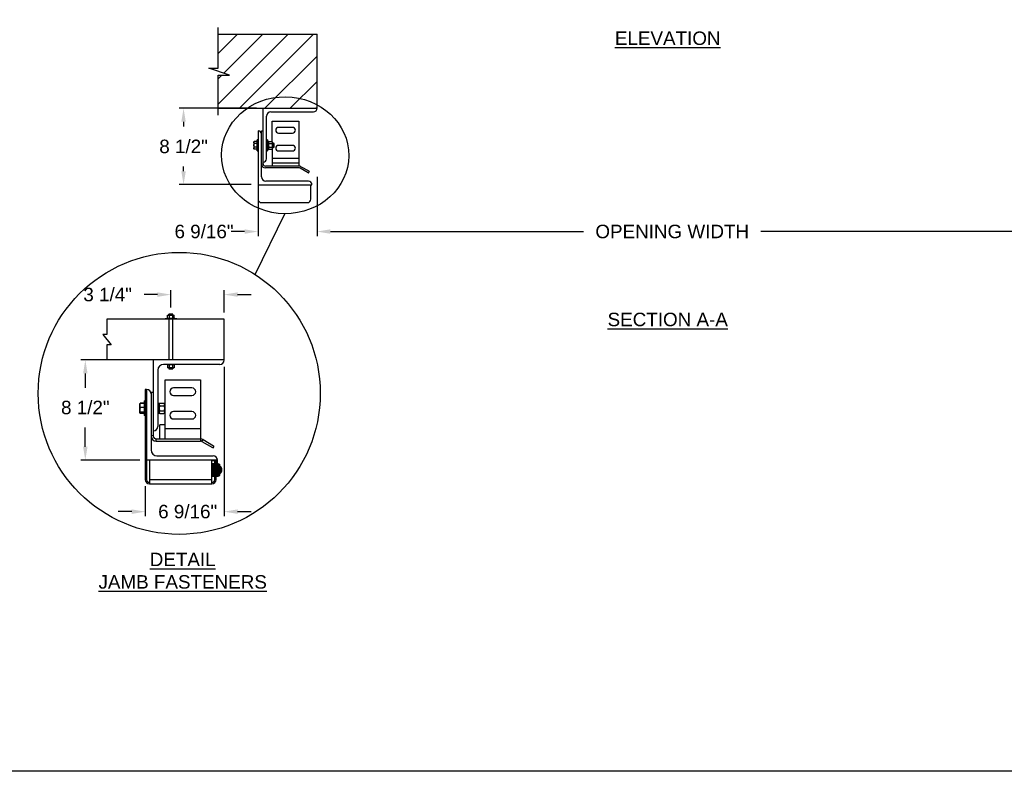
# Model space of a CAD drawing. Header units: inches. Extents: x 144.9 to 238.4, y 214.8 to 247.7.
# Tile 277 of 405: x 200.3 to 207.1, y 214.8 to 220. Entities that reach past the tile are written whole.
import ezdxf

# ---------------------------------------------------------------- set-up
doc = ezdxf.new("R2010")
doc.units = ezdxf.units.IN
doc.header["$LTSCALE"] = 0.25
doc.header["$MEASUREMENT"] = 0
for name, color, linetype in [('ANNOTATIONS', 1, 'Continuous'), ('DETAILS', 4, 'Continuous'), ('MOTOR RH', 7, 'Continuous')]:
    doc.layers.add(name, color=color, linetype=linetype)
doc.styles.add('ARIAL', font='arial.ttf', dxfattribs={"height": 0.09375})
doc.dimstyles.new('STANDARD$0', dxfattribs={"dimtxt": 0.09375, "dimasz": 0.09375, "dimexe": 0.03125, "dimexo": 0.046875, "dimgap": 0.09, "dimtad": 0, "dimtih": 1, "dimtoh": 1, "dimdec": 4, "dimzin": 0, "dimdsep": 46, "dimtxsty": 'ARIAL', "dimcen": 0.09, "dimadec": 0, "dimazin": 0, "dimtfac": 1, "dimtdec": 4, "dimtofl": 0, "dimtmove": 0, "dimatfit": 1, "dimfxl": 1, "dimtolj": 1, "dimtzin": 0, "dimarcsym": 0})

# ---------------------------------------------------------------- blocks, each defined once
blk = doc.blocks.new('*D15')
at = {"layer": 'ANNOTATIONS', "color": 0, "lineweight": -2, "transparency": 16777216}
for p, q in [((201.9315, 219.3717), (201.3937, 219.3717)), ((201.425, 219.278), (201.425, 219.2446)), ((201.425, 218.9342), (201.425, 218.9676)), ((201.8963, 218.8405), (201.3937, 218.8405))]:
    blk.add_line(p, q, dxfattribs=at)
at = {"layer": 'ANNOTATIONS', "color": 0, "transparency": 16777216}
for points in [[(201.4093, 219.278), (201.4406, 219.278), (201.425, 219.3717)], [(201.4093, 218.9342), (201.4406, 218.9342), (201.425, 218.8405)]]:
    blk.add_solid(points, dxfattribs=at)
at = {"layer": 'defpoints', "color": 0, "transparency": 16777216}
for p in [(201.9784, 219.3717), (201.425, 218.8405), (201.9432, 218.8405)]:
    blk.add_point(p, dxfattribs=at)
at = {"layer": 'ANNOTATIONS', "color": 0, "transparency": 16777216, "insert": (201.425, 219.1061), "char_height": 0.09375, "attachment_point": 5, "style": 'ARIAL'}
blk.add_mtext('\\A1;8 1/2"', dxfattribs=at)
blk = doc.blocks.new('*D12')
at = {"layer": 'ANNOTATIONS', "color": 0, "lineweight": -2, "transparency": 16777216}
for p, q in [((201.7073, 217.5739), (201.7073, 216.534)), ((201.1586, 216.742), (201.1586, 216.534)), ((201.0648, 216.5652), (200.9711, 216.5652)), ((201.8011, 216.5652), (201.8948, 216.5652))]:
    blk.add_line(p, q, dxfattribs=at)
at = {"layer": 'ANNOTATIONS', "color": 0, "transparency": 16777216}
for points in [[(201.0648, 216.5808), (201.0648, 216.5496), (201.1586, 216.5652)], [(201.8011, 216.5808), (201.8011, 216.5496), (201.7073, 216.5652)]]:
    blk.add_solid(points, dxfattribs=at)
at = {"layer": 'defpoints', "color": 0, "transparency": 16777216}
for p in [(201.7073, 217.6207), (201.1586, 216.7888), (201.7073, 216.5652)]:
    blk.add_point(p, dxfattribs=at)
at = {"layer": 'ANNOTATIONS', "color": 0, "transparency": 16777216, "insert": (201.4537, 216.5652), "char_height": 0.09375, "attachment_point": 5, "style": 'ARIAL'}
blk.add_mtext('\\A1;6 9/16"', dxfattribs=at)
blk = doc.blocks.new('*D13')
at = {"layer": 'ANNOTATIONS', "color": 0, "lineweight": -2, "transparency": 16777216}
for p, q in [((201.0478, 217.6207), (200.7104, 217.6207)), ((200.7416, 217.527), (200.7416, 217.4279)), ((200.7416, 217.0165), (200.7416, 217.1509)), ((201.1215, 216.9227), (200.7104, 216.9227))]:
    blk.add_line(p, q, dxfattribs=at)
at = {"layer": 'ANNOTATIONS', "color": 0, "transparency": 16777216}
for points in [[(200.726, 217.527), (200.7572, 217.527), (200.7416, 217.6207)], [(200.726, 217.0165), (200.7572, 217.0165), (200.7416, 216.9227)]]:
    blk.add_solid(points, dxfattribs=at)
at = {"layer": 'defpoints', "color": 0, "transparency": 16777216}
for p in [(201.0947, 217.6207), (200.7416, 216.9227), (201.1684, 216.9227)]:
    blk.add_point(p, dxfattribs=at)
at = {"layer": 'ANNOTATIONS', "color": 0, "transparency": 16777216, "insert": (200.7416, 217.2894), "char_height": 0.09375, "attachment_point": 5, "style": 'ARIAL'}
blk.add_mtext('\\A1;8 1/2"', dxfattribs=at)
blk = doc.blocks.new('*D14')
at = {"layer": 'ANNOTATIONS', "color": 0, "lineweight": -2, "transparency": 16777216}
for p, q in [((201.3374, 217.9854), (201.3374, 218.1067)), ((201.7073, 217.9509), (201.7073, 218.1067)), ((201.2436, 218.0755), (201.1499, 218.0755)), ((201.8011, 218.0755), (201.8948, 218.0755))]:
    blk.add_line(p, q, dxfattribs=at)
at = {"layer": 'ANNOTATIONS', "color": 0, "transparency": 16777216}
for points in [[(201.2436, 218.0911), (201.2436, 218.0599), (201.3374, 218.0755)], [(201.8011, 218.0911), (201.8011, 218.0599), (201.7073, 218.0755)]]:
    blk.add_solid(points, dxfattribs=at)
at = {"layer": 'defpoints', "color": 0, "transparency": 16777216}
for p in [(201.7073, 218.0755), (201.3374, 217.9386), (201.7073, 217.904)]:
    blk.add_point(p, dxfattribs=at)
at = {"layer": 'ANNOTATIONS', "color": 0, "transparency": 16777216, "insert": (200.8968, 218.0755), "char_height": 0.09375, "attachment_point": 5, "style": 'ARIAL'}
blk.add_mtext('\\A1;3 1/4"', dxfattribs=at)
blk = doc.blocks.new('*D8')
at = {"layer": 'ANNOTATIONS', "color": 0, "lineweight": -2, "transparency": 16777216}
for p, q in [((202.3534, 218.8958), (202.3534, 218.4829)), ((207.3534, 218.8959), (207.3534, 218.483)), ((202.4471, 218.5141), (204.2082, 218.5141)), ((207.2596, 218.5142), (205.4409, 218.5142))]:
    blk.add_line(p, q, dxfattribs=at)
at = {"layer": 'ANNOTATIONS', "color": 0, "transparency": 16777216}
for points in [[(202.4471, 218.5297), (202.4471, 218.4985), (202.3534, 218.5141)], [(207.2596, 218.5298), (207.2596, 218.4986), (207.3534, 218.5142)]]:
    blk.add_solid(points, dxfattribs=at)
at = {"layer": 'defpoints', "color": 0, "transparency": 16777216}
for p in [(202.3534, 218.9427), (207.3534, 218.9428), (207.3534, 218.5142)]:
    blk.add_point(p, dxfattribs=at)
at = {"layer": 'ANNOTATIONS', "color": 0, "transparency": 16777216, "insert": (204.8245, 218.5142), "char_height": 0.09375, "attachment_point": 5, "style": 'ARIAL'}
blk.add_mtext('\\A1;OPENING WIDTH', dxfattribs=at)

msp = doc.modelspace()

# ---------------------------------------------------------------- hatches: boundary and pattern name
at = {"layer": 'MOTOR RH'}
h = msp.add_hatch(dxfattribs=at)
h.set_pattern_fill('ANSI31', color=256, style=0)
h.set_pattern_definition([(45, (24.16132, -30.93622), (-0.08838835, 0.08838835), [])])
h.paths.add_polyline_path([(202.35338, 219.88734), (201.66588, 219.88734), (201.66588, 219.65014), (201.60177, 219.65014), (201.74384, 219.60324), (201.66588, 219.60324), (201.66588, 219.37172), (202.35338, 219.37172), (202.35338, 219.53422)])

# ---------------------------------------------------------------- linework, layer by layer
at = {"layer": 'ANNOTATIONS'}
for p, q in [((201.94322, 218.79359), (201.94322, 218.48285)), ((201.84947, 218.5141), (201.75572, 218.5141))]:
    msp.add_line(p, q, dxfattribs=at)
msp.add_solid([(201.84947, 218.52973), (201.84947, 218.49848), (201.94322, 218.5141)], dxfattribs=at)
at = {"layer": 'defpoints'}
msp.add_lwpolyline([(215.01267, 214.75854), (194.25216, 214.75854), (194.25216, 227.49365), (215.01267, 227.49365)], close=True, dxfattribs=at)
at = {"layer": 'DETAILS'}
for p, q in [((201.92429, 218.21437), (202.12914, 218.63807)), ((201.70731, 217.90398), (200.89194, 217.90398)), ((200.89194, 217.90398), (200.89194, 217.7989)), ((201.37825, 217.90727), (201.29649, 217.90727)), ((201.29649, 217.90398), (201.29649, 217.90727)), ((201.31109, 217.91055), (201.31109, 217.90727)), ((201.31109, 217.91055), (201.36365, 217.91055)), ((201.31417, 217.9203), (201.31417, 217.93135)), ((201.31417, 217.93135), (201.36057, 217.93135)), ((201.31423, 217.91055), (201.31423, 217.93135)), ((201.32368, 217.93135), (201.32368, 217.93857)), ((201.35106, 217.93857), (201.32368, 217.93857)), ((201.32368, 217.90398), (201.32368, 217.62073)), ((201.32718, 217.91055), (201.32718, 217.93135)), ((201.35032, 217.91055), (201.35032, 217.93135)), ((201.35106, 217.93135), (201.35106, 217.93857)), ((201.35106, 217.62073), (201.35106, 217.90398)), ((201.36052, 217.91055), (201.36052, 217.93135)), ((201.36057, 217.9203), (201.36057, 217.93135)), ((201.36365, 217.90727), (201.36365, 217.91055)), ((201.37825, 217.90398), (201.37825, 217.90727)), ((201.70731, 217.62073), (201.70731, 217.90398)), ((200.89194, 217.7989), (200.86277, 217.7989)), ((200.86277, 217.7989), (200.92111, 217.72582)), ((200.92111, 217.72582), (200.89194, 217.72582)), ((200.89194, 217.72582), (200.89194, 217.62073)), ((201.70731, 217.62073), (200.89194, 217.62073)), ((201.21459, 217.62073), (201.21459, 217.09211)), ((201.24539, 217.54888), (201.24539, 217.15881)), ((201.67651, 217.58994), (201.28645, 217.58994)), ((201.31088, 217.58994), (201.31088, 217.58665)), ((201.36344, 217.58665), (201.31088, 217.58665)), ((201.31396, 217.57691), (201.31396, 217.56585)), ((201.36036, 217.56585), (201.31396, 217.56585)), ((201.31401, 217.58665), (201.31401, 217.56585)), ((201.32347, 217.56585), (201.32347, 217.55864)), ((201.32347, 217.55864), (201.35085, 217.55864)), ((201.32421, 217.58665), (201.32421, 217.56585)), ((201.34735, 217.58665), (201.34735, 217.56585)), ((201.35085, 217.56585), (201.35085, 217.55864)), ((201.3603, 217.58665), (201.3603, 217.56585)), ((201.36036, 217.57691), (201.36036, 217.56585)), ((201.36344, 217.58665), (201.36344, 217.58994)), ((201.29635, 217.07158), (201.29635, 217.48218)), ((201.29635, 217.48218), (201.5427, 217.48218)), ((201.5427, 217.48218), (201.5427, 217.05619)), ((201.1684, 217.41544), (201.15858, 217.41544)), ((201.15858, 217.41544), (201.15858, 216.78884)), ((201.1684, 217.41544), (201.1684, 216.78884)), ((201.48368, 217.42572), (201.35537, 217.42572)), ((201.15037, 217.33588), (201.15858, 217.33588)), ((201.15037, 217.33588), (201.15037, 217.23323)), ((201.1992, 217.39493), (201.1992, 216.99458)), ((201.21459, 217.39493), (201.1992, 217.39493)), ((201.35537, 217.3744), (201.48368, 217.3744)), ((201.12048, 217.31535), (201.12081, 217.31592)), ((201.12048, 217.25376), (201.12048, 217.31535)), ((201.12081, 217.31592), (201.1222, 217.31833)), ((201.12323, 217.31994), (201.12216, 217.31722)), ((201.12245, 217.31827), (201.12323, 217.31994)), ((201.15037, 217.32), (201.12323, 217.32)), ((201.15037, 217.31994), (201.12323, 217.31994)), ((201.15037, 217.31804), (201.12323, 217.31804)), ((201.15037, 217.29093), (201.12323, 217.29093)), ((201.15037, 217.32011), (201.13305, 217.32011)), ((201.24539, 217.32024), (201.25565, 217.32024)), ((201.25565, 217.24888), (201.25565, 217.32024)), ((201.25565, 217.31535), (201.25976, 217.32012)), ((201.25976, 217.32012), (201.28834, 217.32012)), ((201.25976, 217.30234), (201.28834, 217.30234)), ((201.28834, 217.32012), (201.29244, 217.31535)), ((201.29244, 217.31535), (201.29244, 217.25376)), ((201.29244, 217.30509), (201.29635, 217.30509)), ((201.12081, 217.25319), (201.12048, 217.25376)), ((201.1222, 217.25079), (201.12101, 217.25285)), ((201.15037, 217.25745), (201.12323, 217.25745)), ((201.15037, 217.25108), (201.12323, 217.25108)), ((201.15037, 217.24918), (201.12323, 217.24918)), ((201.15037, 217.24912), (201.12323, 217.24912)), ((201.15037, 217.24901), (201.13305, 217.24901)), ((201.15858, 217.23323), (201.15037, 217.23323)), ((201.25565, 217.25275), (201.24539, 217.25275)), ((201.25565, 217.25061), (201.24539, 217.25061)), ((201.25565, 217.24888), (201.24539, 217.24888)), ((201.25976, 217.249), (201.25565, 217.25376)), ((201.25976, 217.26678), (201.28834, 217.26678)), ((201.25976, 217.249), (201.28834, 217.249)), ((201.29244, 217.25376), (201.28834, 217.249)), ((201.29635, 217.26403), (201.29244, 217.26403)), ((201.48368, 217.26148), (201.35537, 217.26148)), ((201.35537, 217.21016), (201.48368, 217.21016)), ((201.26042, 217.07158), (201.26042, 217.16907)), ((201.29635, 217.16907), (201.26042, 217.16907)), ((201.29635, 217.14344), (201.5427, 217.14344)), ((201.21459, 217.09211), (201.1992, 217.09211)), ((201.23512, 217.05619), (201.23512, 217.07158)), ((201.23512, 217.07158), (201.5427, 217.07158)), ((201.26042, 217.07282), (201.29635, 217.07282)), ((201.55297, 217.05344), (201.56067, 217.06677)), ((201.56067, 217.06677), (201.63446, 217.02416)), ((201.23512, 217.05619), (201.5427, 217.05619)), ((201.55297, 217.05344), (201.62677, 217.01083)), ((201.63237, 217.01233), (201.63597, 217.01855)), ((201.24026, 216.95352), (201.63032, 216.95352)), ((201.66112, 216.92272), (201.1684, 216.92272)), ((201.18893, 216.92272), (201.18893, 216.75848)), ((201.62094, 216.75848), (201.62094, 216.92272)), ((201.62094, 216.92025), (201.64147, 216.92025)), ((201.63591, 216.8986), (201.62094, 216.8986)), ((201.62094, 216.89858), (201.63591, 216.89858)), ((201.63591, 216.89854), (201.62094, 216.89854)), ((201.62094, 216.89826), (201.63591, 216.89826)), ((201.63591, 216.89815), (201.62094, 216.89815)), ((201.62094, 216.89762), (201.63591, 216.89762)), ((201.63591, 216.89744), (201.62094, 216.89744)), ((201.62094, 216.89666), (201.63591, 216.89666)), ((201.63591, 216.89641), (201.62094, 216.89641)), ((201.62094, 216.89538), (201.63591, 216.89538)), ((201.63591, 216.89507), (201.62094, 216.89507)), ((201.62094, 216.89381), (201.63591, 216.89381)), ((201.63591, 216.89344), (201.62094, 216.89344)), ((201.62094, 216.89195), (201.63591, 216.89195)), ((201.63591, 216.89151), (201.62094, 216.89151)), ((201.62094, 216.88981), (201.63591, 216.88981)), ((201.63591, 216.88932), (201.62094, 216.88932)), ((201.62094, 216.88741), (201.63591, 216.88741)), ((201.63591, 216.88687), (201.62094, 216.88687)), ((201.62094, 216.88477), (201.63591, 216.88477)), ((201.63591, 216.88418), (201.62094, 216.88418)), ((201.62094, 216.88191), (201.63591, 216.88191)), ((201.63591, 216.88128), (201.62094, 216.88128)), ((201.62094, 216.87886), (201.63591, 216.87886)), ((201.63591, 216.87818), (201.62094, 216.87818)), ((201.62094, 216.87562), (201.63591, 216.87562)), ((201.63591, 216.87491), (201.62094, 216.87491)), ((201.62094, 216.87224), (201.63591, 216.87224)), ((201.63591, 216.8715), (201.62094, 216.8715)), ((201.62094, 216.86873), (201.63591, 216.86873)), ((201.63591, 216.86797), (201.62094, 216.86797)), ((201.62094, 216.86512), (201.63591, 216.86512)), ((201.63591, 216.86434), (201.62094, 216.86434)), ((201.62094, 216.86144), (201.63591, 216.86144)), ((201.63591, 216.86065), (201.62094, 216.86065)), ((201.62094, 216.85772), (201.63591, 216.85772)), ((201.63591, 216.85692), (201.62094, 216.85692)), ((201.63591, 216.89858), (201.63591, 216.81296)), ((201.63715, 216.88488), (201.63713, 216.88476)), ((201.63845, 216.88245), (201.63909, 216.88245)), ((201.64038, 216.88488), (201.64037, 216.88476)), ((201.64147, 216.78884), (201.64147, 216.92272)), ((201.65129, 216.78884), (201.65129, 216.92272)), ((201.65129, 216.92025), (201.66112, 216.92025)), ((201.65129, 216.8986), (201.66746, 216.8986)), ((201.66746, 216.89857), (201.65129, 216.89857)), ((201.65129, 216.89833), (201.66746, 216.89833)), ((201.66746, 216.89823), (201.65129, 216.89823)), ((201.65129, 216.89773), (201.66746, 216.89773)), ((201.66746, 216.89756), (201.65129, 216.89756)), ((201.65129, 216.89682), (201.66746, 216.89682)), ((201.66746, 216.89658), (201.65129, 216.89658)), ((201.65129, 216.89559), (201.66746, 216.89559)), ((201.66746, 216.89529), (201.65129, 216.89529)), ((201.65129, 216.89406), (201.66746, 216.89406)), ((201.66746, 216.89369), (201.65129, 216.89369)), ((201.65129, 216.89224), (201.66746, 216.89224)), ((201.66746, 216.89181), (201.65129, 216.89181)), ((201.65129, 216.89014), (201.66746, 216.89014)), ((201.66746, 216.88965), (201.65129, 216.88965)), ((201.65129, 216.88778), (201.66746, 216.88778)), ((201.66746, 216.88724), (201.65129, 216.88724)), ((201.65129, 216.88517), (201.66746, 216.88517)), ((201.66746, 216.88459), (201.65129, 216.88459)), ((201.65129, 216.88234), (201.66746, 216.88234)), ((201.66746, 216.88171), (201.65129, 216.88171)), ((201.65129, 216.87931), (201.66746, 216.87931)), ((201.66746, 216.87864), (201.65129, 216.87864)), ((201.65129, 216.8761), (201.66746, 216.8761)), ((201.66746, 216.8754), (201.65129, 216.8754)), ((201.65129, 216.87274), (201.66746, 216.87274)), ((201.66746, 216.87201), (201.65129, 216.87201)), ((201.65129, 216.86925), (201.66746, 216.86925)), ((201.66746, 216.86849), (201.65129, 216.86849)), ((201.65129, 216.86565), (201.66746, 216.86565)), ((201.66746, 216.86487), (201.65129, 216.86487)), ((201.65129, 216.86198), (201.66746, 216.86198)), ((201.66746, 216.86119), (201.65129, 216.86119)), ((201.65129, 216.85826), (201.66746, 216.85826)), ((201.66746, 216.85747), (201.65129, 216.85747)), ((201.66112, 216.92025), (201.66111, 216.9221)), ((201.66112, 216.8986), (201.66112, 216.92272)), ((201.66746, 216.81392), (201.66746, 216.8986)), ((201.66746, 216.89459), (201.67716, 216.89459)), ((201.66746, 216.89456), (201.67716, 216.89456)), ((201.66746, 216.88762), (201.67716, 216.88762)), ((201.66746, 216.86265), (201.67716, 216.86265)), ((201.67716, 216.81696), (201.67716, 216.89459)), ((201.67716, 216.88262), (201.67726, 216.88244)), ((201.67716, 216.8818), (201.67945, 216.88156)), ((201.67945, 216.88156), (201.67945, 216.83)), ((201.1684, 216.78884), (201.15858, 216.78884)), ((201.18893, 216.78884), (201.62094, 216.78884)), ((201.62094, 216.85398), (201.63591, 216.85398)), ((201.63591, 216.85319), (201.62094, 216.85319)), ((201.62094, 216.85026), (201.63591, 216.85026)), ((201.63591, 216.84947), (201.62094, 216.84947)), ((201.62094, 216.84658), (201.63591, 216.84658)), ((201.63591, 216.8458), (201.62094, 216.8458)), ((201.62094, 216.84297), (201.63591, 216.84297)), ((201.63591, 216.84221), (201.62094, 216.84221)), ((201.62094, 216.83945), (201.63591, 216.83945)), ((201.63591, 216.83872), (201.62094, 216.83872)), ((201.62094, 216.83606), (201.63591, 216.83606)), ((201.63591, 216.83536), (201.62094, 216.83536)), ((201.62094, 216.83282), (201.63591, 216.83282)), ((201.63591, 216.83215), (201.62094, 216.83215)), ((201.62094, 216.82976), (201.63591, 216.82976)), ((201.63591, 216.82913), (201.62094, 216.82913)), ((201.62094, 216.82689), (201.63591, 216.82689)), ((201.63591, 216.82631), (201.62094, 216.82631)), ((201.62094, 216.82424), (201.63591, 216.82424)), ((201.63591, 216.82371), (201.62094, 216.82371)), ((201.62094, 216.82184), (201.63591, 216.82184)), ((201.63591, 216.82136), (201.62094, 216.82136)), ((201.62094, 216.81969), (201.63591, 216.81969)), ((201.63591, 216.81927), (201.62094, 216.81927)), ((201.62094, 216.81782), (201.63591, 216.81782)), ((201.63591, 216.81745), (201.62094, 216.81745)), ((201.62094, 216.81623), (201.63591, 216.81623)), ((201.63591, 216.81593), (201.62094, 216.81593)), ((201.62094, 216.81495), (201.63591, 216.81495)), ((201.63591, 216.81471), (201.62094, 216.81471)), ((201.62094, 216.81397), (201.63591, 216.81397)), ((201.63591, 216.81381), (201.62094, 216.81381)), ((201.62094, 216.81332), (201.63591, 216.81332)), ((201.63591, 216.81322), (201.62094, 216.81322)), ((201.62094, 216.81299), (201.63591, 216.81299)), ((201.63591, 216.81296), (201.62094, 216.81296)), ((201.63533, 216.82913), (201.63532, 216.82938)), ((201.63591, 216.82442), (201.64147, 216.82442)), ((201.63747, 216.82911), (201.63683, 216.82911)), ((201.63878, 216.8268), (201.63877, 216.82668)), ((201.6407, 216.82911), (201.64006, 216.82911)), ((201.65129, 216.78884), (201.64147, 216.78884)), ((201.65129, 216.85453), (201.66746, 216.85453)), ((201.66746, 216.85373), (201.65129, 216.85373)), ((201.65129, 216.8508), (201.66746, 216.8508)), ((201.66746, 216.85001), (201.65129, 216.85001)), ((201.65129, 216.84711), (201.66746, 216.84711)), ((201.66746, 216.84633), (201.65129, 216.84633)), ((201.65129, 216.84349), (201.66746, 216.84349)), ((201.66746, 216.84273), (201.65129, 216.84273)), ((201.65129, 216.83996), (201.66746, 216.83996)), ((201.66746, 216.83922), (201.65129, 216.83922)), ((201.65129, 216.83655), (201.66746, 216.83655)), ((201.66746, 216.83584), (201.65129, 216.83584)), ((201.65129, 216.83329), (201.66746, 216.83329)), ((201.66746, 216.83261), (201.65129, 216.83261)), ((201.65129, 216.83019), (201.66746, 216.83019)), ((201.66746, 216.82956), (201.65129, 216.82956)), ((201.65168, 216.82671), (201.65129, 216.82742)), ((201.65129, 216.8273), (201.66746, 216.8273)), ((201.66746, 216.82671), (201.65129, 216.82671)), ((201.65129, 216.82462), (201.66746, 216.82462)), ((201.66746, 216.82407), (201.65129, 216.82407)), ((201.65129, 216.82217), (201.66746, 216.82217)), ((201.66746, 216.82168), (201.65129, 216.82168)), ((201.65129, 216.81999), (201.66746, 216.81999)), ((201.66746, 216.81955), (201.65129, 216.81955)), ((201.65129, 216.81807), (201.66746, 216.81807)), ((201.66746, 216.8177), (201.65129, 216.8177)), ((201.65129, 216.81644), (201.66746, 216.81644)), ((201.66746, 216.81613), (201.65129, 216.81613)), ((201.65129, 216.81511), (201.66746, 216.81511)), ((201.66746, 216.81487), (201.65129, 216.81487)), ((201.65129, 216.81409), (201.66746, 216.81409)), ((201.66746, 216.81392), (201.65129, 216.81392)), ((201.65129, 216.81339), (201.66746, 216.81339)), ((201.66746, 216.81328), (201.65129, 216.81328)), ((201.65129, 216.81301), (201.66746, 216.81301)), ((201.66746, 216.81297), (201.65129, 216.81297)), ((201.65129, 216.81296), (201.66746, 216.81296)), ((201.66746, 216.8488), (201.67716, 216.8488)), ((201.66746, 216.82388), (201.67716, 216.82388)), ((201.66746, 216.81696), (201.67716, 216.81696)), ((201.66746, 216.81297), (201.66746, 216.81391)), ((201.67945, 216.83), (201.67716, 216.82975)), ((201.18893, 216.75848), (201.62094, 216.75848))]:
    msp.add_line(p, q, dxfattribs=at)
msp.add_circle((201.39499, 217.38835), 0.98106, dxfattribs=at)
for centre, radius, start, end in [((201.67651, 217.62073), 0.03079, 270, 0), ((201.28645, 217.54888), 0.04106, 90, 180), ((201.1684, 217.38464), 0.03079, 0, 90), ((201.35537, 217.40006), 0.02566, 90, 270), ((201.48368, 217.40006), 0.02566, 270, 90), ((201.35537, 217.23582), 0.02566, 90, 270), ((201.48368, 217.23582), 0.02566, 270, 90), ((201.21459, 217.15881), 0.03079, 270, 0), ((201.23512, 217.09211), 0.03593, 180, 270), ((201.23512, 217.09211), 0.02053, 180, 270), ((201.5427, 217.03566), 0.03593, 60, 90), ((201.24026, 216.99458), 0.04106, 180, 270), ((201.5427, 217.03566), 0.02053, 60, 90), ((201.62882, 217.01438), 0.00411, 240, 330), ((201.63241, 217.02061), 0.00411, 330, 60), ((201.63032, 216.92272), 0.03079, 360, 90), ((201.65954, 216.85578), 0.03258, 307.686145, 52.313855), ((201.18893, 216.78884), 0.03035, 180, 270), ((201.18893, 216.78884), 0.02053, 180, 270), ((201.62094, 216.78884), 0.03035, 270, 0), ((201.62094, 216.78884), 0.02053, 270, 0)]:
    msp.add_arc(centre, radius, start, end, dxfattribs=at)
msp.add_ellipse((202.13194, 219.04505), major_axis=(0.4425, -0.00305), ratio=0.919729, dxfattribs=at)
for points, knots in [([(201.12323, 217.31804), (201.12246, 217.31584), (201.12091, 217.31139), (201.12062, 217.3068), (201.12048, 217.30448)], [0, 0, 0, 0, 0.4954797, 1, 1, 1, 1]), ([(201.12048, 217.30448), (201.12048, 217.30416), (201.12051, 217.30173), (201.12111, 217.29714), (201.12252, 217.29301), (201.12323, 217.29093)], [0, 0, 0, 0, 0.0701138, 0.5307849, 1, 1, 1, 1]), ([(201.12323, 217.29093), (201.12286, 217.28967), (201.12124, 217.28422), (201.12081, 217.27855), (201.12048, 217.27419)], [0, 0, 0, 0, 0.22935, 1, 1, 1, 1]), ([(201.12048, 217.27419), (201.12051, 217.27279), (201.12065, 217.26712), (201.12212, 217.26161), (201.12323, 217.25745)], [0, 0, 0, 0, 0.2462973, 1, 1, 1, 1]), ([(201.12092, 217.31586), (201.12103, 217.31609), (201.12135, 217.31683), (201.12247, 217.31755), (201.12323, 217.31804)], [0, 0, 0, 0, 0.3181838, 1, 1, 1, 1]), ([(201.25976, 217.32012), (201.25868, 217.31873), (201.25649, 217.31592), (201.25566, 217.31285), (201.25565, 217.31127), (201.25565, 217.31123)], [0, 0, 0, 0, 0.4843255, 0.9863193, 1, 1, 1, 1]), ([(201.25565, 217.31123), (201.25581, 217.30998), (201.25613, 217.30745), (201.25797, 217.3045), (201.25936, 217.30283), (201.25976, 217.30234)], [0, 0, 0, 0, 0.4063083, 0.8272677, 1, 1, 1, 1]), ([(201.25976, 217.30234), (201.25868, 217.29957), (201.25649, 217.29394), (201.25566, 217.2878), (201.25565, 217.28464), (201.25565, 217.28456)], [0, 0, 0, 0, 0.48434, 0.9863261, 1, 1, 1, 1]), ([(201.25565, 217.28456), (201.25581, 217.28207), (201.25613, 217.277), (201.25797, 217.27111), (201.25936, 217.26776), (201.25976, 217.26678)], [0, 0, 0, 0, 0.4062922, 0.82727, 1, 1, 1, 1]), ([(201.28834, 217.32012), (201.28942, 217.31873), (201.29161, 217.31592), (201.29244, 217.31285), (201.29244, 217.31127), (201.29244, 217.31123)], [0, 0, 0, 0, 0.4843256, 0.9863193, 1, 1, 1, 1]), ([(201.29244, 217.31123), (201.29229, 217.30998), (201.29197, 217.30745), (201.29013, 217.3045), (201.28874, 217.30283), (201.28834, 217.30234)], [0, 0, 0, 0, 0.4063086, 0.8272681, 1, 1, 1, 1]), ([(201.28834, 217.30234), (201.28942, 217.29957), (201.29161, 217.29394), (201.29244, 217.2878), (201.29244, 217.28464), (201.29244, 217.28456)], [0, 0, 0, 0, 0.48434, 0.9863261, 1, 1, 1, 1]), ([(201.29244, 217.28456), (201.29229, 217.28207), (201.29197, 217.277), (201.29013, 217.27111), (201.28874, 217.26776), (201.28834, 217.26678)], [0, 0, 0, 0, 0.4062925, 0.8272704, 1, 1, 1, 1]), ([(201.12323, 217.25745), (201.12246, 217.25693), (201.12091, 217.25588), (201.12062, 217.25481), (201.12048, 217.25426)], [0, 0, 0, 0, 0.4954604, 1, 1, 1, 1]), ([(201.12048, 217.25426), (201.12048, 217.25419), (201.12051, 217.25361), (201.12111, 217.25254), (201.12252, 217.25157), (201.12323, 217.25108)], [0, 0, 0, 0, 0.07010078, 0.53078485, 1, 1, 1, 1]), ([(201.12176, 217.25221), (201.12187, 217.25174), (201.1221, 217.25071), (201.12283, 217.24972), (201.12323, 217.24918)], [0, 0, 0, 0, 0.4516846, 1, 1, 1, 1]), ([(201.25976, 217.26678), (201.25915, 217.26603), (201.25771, 217.26425), (201.25604, 217.26128), (201.25578, 217.25903), (201.25565, 217.25789)], [0, 0, 0, 0, 0.2654638, 0.6280537, 1, 1, 1, 1]), ([(201.25565, 217.25789), (201.25566, 217.25769), (201.25569, 217.25635), (201.25636, 217.25387), (201.258, 217.25112), (201.25933, 217.24952), (201.25976, 217.249)], [0, 0, 0, 0, 0.0665197, 0.4352912, 0.8145502, 1, 1, 1, 1]), ([(201.28834, 217.26678), (201.28895, 217.26603), (201.29039, 217.26425), (201.29205, 217.26128), (201.29231, 217.25903), (201.29244, 217.25789)], [0, 0, 0, 0, 0.2654634, 0.6280535, 1, 1, 1, 1]), ([(201.29244, 217.25789), (201.29244, 217.25769), (201.29241, 217.25635), (201.29174, 217.25387), (201.29009, 217.25112), (201.28877, 217.24952), (201.28834, 217.249)], [0, 0, 0, 0, 0.0665197, 0.4352912, 0.8145502, 1, 1, 1, 1]), ([(201.63585, 216.88245), (201.63606, 216.88285), (201.63649, 216.88365), (201.63692, 216.88446), (201.63713, 216.88486)], [0, 0, 0, 0, 0.4967659, 1, 1, 1, 1]), ([(201.63683, 216.82911), (201.63676, 216.82951), (201.63662, 216.83031), (201.63642, 216.83648), (201.63622, 216.84527), (201.63605, 216.85417), (201.63595, 216.8593), (201.63591, 216.86105)], [0, 0, 0, 0, 0.2214299, 0.4428589, 0.6642894, 0.8857193, 1, 1, 1, 1]), ([(201.63746, 216.82927), (201.6374, 216.82965), (201.63727, 216.83044), (201.63707, 216.83649), (201.63687, 216.84529), (201.63667, 216.85578), (201.63646, 216.86627), (201.63626, 216.87504), (201.63608, 216.88079), (201.63596, 216.88155), (201.63592, 216.88187)], [0, 0, 0, 0, 0.1202772, 0.2513533, 0.3824302, 0.5135067, 0.6445832, 0.7756596, 0.906736, 1, 1, 1, 1]), ([(201.63717, 216.88486), (201.63738, 216.88446), (201.63781, 216.88365), (201.63824, 216.88284), (201.63846, 216.88244)], [0, 0, 0, 0, 0.5000075, 1, 1, 1, 1]), ([(201.63875, 216.8268), (201.63871, 216.82698), (201.63863, 216.82735), (201.63849, 216.83032), (201.63836, 216.83496), (201.63823, 216.84106), (201.63809, 216.84816), (201.63796, 216.85578), (201.63783, 216.8634), (201.63769, 216.87049), (201.63755, 216.8766), (201.63742, 216.88124), (201.63729, 216.8842), (201.6372, 216.88458), (201.63717, 216.88476)], [0, 0, 0, 0, 0.0743091, 0.1603292, 0.2448774, 0.329427, 0.4154487, 0.5000001, 0.5845508, 0.670573, 0.7551227, 0.8396709, 0.925691, 1, 1, 1, 1]), ([(201.64006, 216.82911), (201.63999, 216.82951), (201.63986, 216.83031), (201.63966, 216.83648), (201.63945, 216.84529), (201.63925, 216.85578), (201.63905, 216.86627), (201.63885, 216.87507), (201.63865, 216.88112), (201.63852, 216.88191), (201.63846, 216.88228)], [0, 0, 0, 0, 0.1263008, 0.2526011, 0.3789022, 0.505203, 0.6315038, 0.7578044, 0.884105, 1, 1, 1, 1]), ([(201.63908, 216.88245), (201.63929, 216.88285), (201.63972, 216.88365), (201.64015, 216.88446), (201.64037, 216.88486)], [0, 0, 0, 0, 0.4967659, 1, 1, 1, 1]), ([(201.64069, 216.82927), (201.64063, 216.82965), (201.6405, 216.83044), (201.6403, 216.83649), (201.6401, 216.84529), (201.6399, 216.85578), (201.6397, 216.86626), (201.63949, 216.87508), (201.63929, 216.88125), (201.63916, 216.88205), (201.63909, 216.88245)], [0, 0, 0, 0, 0.11589497, 0.24219527, 0.36849639, 0.49479717, 0.62109796, 0.74739859, 0.87369922, 1, 1, 1, 1]), ([(201.6404, 216.88486), (201.64061, 216.88446), (201.64097, 216.88379), (201.64133, 216.88312), (201.64147, 216.88285)], [0, 0, 0, 0, 0.6023315, 1, 1, 1, 1]), ([(201.64147, 216.84074), (201.64147, 216.84089), (201.64142, 216.84306), (201.64132, 216.84824), (201.64119, 216.85576), (201.64106, 216.8634), (201.64092, 216.87049), (201.64079, 216.8766), (201.64066, 216.88124), (201.64052, 216.8842), (201.64044, 216.88458), (201.6404, 216.88476)], [0, 0, 0, 0, 0.009444, 0.1365135, 0.2614108, 0.3863074, 0.5133776, 0.6382725, 0.7631653, 0.8902323, 1, 1, 1, 1]), ([(201.63684, 216.82911), (201.63662, 216.82871), (201.63631, 216.82813), (201.636, 216.82755), (201.63591, 216.82736)], [0, 0, 0, 0, 0.6872079, 1, 1, 1, 1]), ([(201.63875, 216.8267), (201.63854, 216.8271), (201.6381, 216.82791), (201.63767, 216.82872), (201.63746, 216.82912)], [0, 0, 0, 0, 0.5000075, 1, 1, 1, 1]), ([(201.64007, 216.82911), (201.63986, 216.82871), (201.63943, 216.8279), (201.639, 216.8271), (201.63878, 216.8267)], [0, 0, 0, 0, 0.4967737, 1, 1, 1, 1]), ([(201.64147, 216.82765), (201.64143, 216.82774), (201.64117, 216.82823), (201.64091, 216.82872), (201.64069, 216.82912)], [0, 0, 0, 0, 0.1738334, 1, 1, 1, 1])]:
    msp.add_open_spline(points, degree=3, knots=knots, dxfattribs=at)
at = {"layer": 'MOTOR RH'}
for p, q in [((201.66588, 219.65014), (201.66588, 219.93422)), ((201.66588, 219.88734), (202.35338, 219.88734)), ((202.35338, 219.37172), (202.35338, 219.88734)), ((201.74384, 219.60324), (201.60177, 219.65014)), ((201.60177, 219.65014), (201.66588, 219.65014)), ((201.66588, 219.32484), (201.66588, 219.60324)), ((201.66588, 219.60324), (201.74384, 219.60324)), ((201.66588, 219.37172), (202.35338, 219.37172)), ((201.97838, 218.985), (201.97838, 219.37172)), ((202.03307, 219.34828), (202.32994, 219.34828)), ((202.00182, 219.02016), (202.00182, 219.31703)), ((202.0406, 219.14097), (202.0406, 219.28188)), ((202.0406, 219.28188), (202.2281, 219.28188)), ((202.2281, 219.28188), (202.2281, 218.96938)), ((201.94322, 219.21547), (201.94322, 218.73857)), ((201.96666, 218.89516), (201.96666, 219.21547)), ((201.96666, 219.21547), (201.97838, 219.21547)), ((202.18318, 219.23891), (202.08552, 219.23891)), ((202.08552, 219.19984), (202.18318, 219.19984)), ((201.91632, 219.14097), (201.91422, 219.13734)), ((201.91422, 219.13734), (201.91422, 219.09047)), ((201.93697, 219.14097), (201.91632, 219.14097)), ((201.93697, 219.12744), (201.91632, 219.12744)), ((201.94322, 219.15297), (201.93697, 219.15297)), ((201.93697, 219.07484), (201.93697, 219.15297)), ((202.00807, 219.15297), (202.00182, 219.15297)), ((202.00807, 219.15297), (202.00807, 219.07484)), ((202.01588, 219.14106), (202.00807, 219.14106)), ((202.01588, 219.14106), (202.01588, 219.08675)), ((202.019, 219.14097), (202.01588, 219.13734)), ((202.019, 219.14097), (202.04075, 219.14097)), ((202.019, 219.12744), (202.04075, 219.12744)), ((202.04388, 219.13734), (202.04075, 219.14097)), ((202.04388, 219.09047), (202.04388, 219.13734)), ((202.05163, 219.12953), (202.04388, 219.12953)), ((202.0545, 219.12667), (202.05163, 219.12953)), ((202.05163, 219.09828), (202.05163, 219.12953)), ((202.0545, 219.10114), (202.0545, 219.12667)), ((201.91422, 219.09047), (201.91632, 219.08684)), ((201.93697, 219.10038), (201.91632, 219.10038)), ((201.93697, 219.08684), (201.91632, 219.08684)), ((201.93697, 219.07484), (201.94322, 219.07484)), ((202.00182, 219.07484), (202.00807, 219.07484)), ((202.00807, 219.08675), (202.01588, 219.08675)), ((202.01588, 219.09047), (202.019, 219.08684)), ((202.019, 219.10038), (202.04075, 219.10038)), ((202.019, 219.08684), (202.04075, 219.08684)), ((202.0406, 219.08684), (202.0406, 218.96938)), ((202.04075, 219.08684), (202.04388, 219.09047)), ((202.04388, 219.09828), (202.05163, 219.09828)), ((202.05163, 219.09828), (202.0545, 219.10114)), ((202.18318, 219.11391), (202.08552, 219.11391)), ((202.08552, 219.07484), (202.18318, 219.07484)), ((202.0406, 219.02406), (202.2281, 219.02406)), ((202.0406, 218.99281), (202.2281, 218.99281)), ((202.2281, 218.96938), (201.994, 218.96938)), ((202.2281, 218.95766), (201.994, 218.95766)), ((202.29208, 218.92314), (202.23591, 218.95556)), ((202.29794, 218.93328), (202.24177, 218.96571)), ((202.29908, 218.92902), (202.29635, 218.92428)), ((202.29478, 218.86391), (201.99791, 218.86391)), ((201.94322, 218.84047), (202.31822, 218.84047)), ((202.31075, 218.73857), (202.31075, 218.84047)), ((201.96632, 218.71547), (202.28765, 218.71547))]:
    msp.add_line(p, q, dxfattribs=at)
for centre, radius, start, end in [((202.03307, 219.31703), 0.03125, 90, 180), ((202.32994, 219.37172), 0.02344, 270, 0), ((201.94322, 219.19203), 0.02344, 0, 90), ((202.08552, 219.21938), 0.01953, 90, 270), ((202.18318, 219.21938), 0.01953, 270, 90), ((202.08552, 219.09438), 0.01953, 90, 270), ((202.18318, 219.09438), 0.01953, 270, 90), ((201.994, 218.985), 0.02734, 180, 270), ((201.97838, 219.02016), 0.02344, 270, 0), ((201.994, 218.985), 0.01562, 180, 270), ((202.2281, 218.94203), 0.02734, 60, 90), ((202.2281, 218.94203), 0.01563, 60, 90), ((202.29364, 218.92584), 0.00313, 240, 330), ((202.29637, 218.93058), 0.00312, 330, 60), ((201.99791, 218.89516), 0.03125, 180, 270), ((202.29478, 218.84047), 0.02344, 0, 90), ((201.96632, 218.73857), 0.0231, 180, 270), ((202.28765, 218.73857), 0.0231, 270, 0)]:
    msp.add_arc(centre, radius, start, end, dxfattribs=at)
for points, knots in [([(201.91422, 219.1342), (201.91422, 219.13437), (201.91424, 219.13558), (201.9147, 219.13787), (201.91577, 219.13993), (201.91632, 219.14097)], [0, 0, 0, 0, 0.0700919, 0.5307854, 1, 1, 1, 1]), ([(201.91632, 219.12744), (201.91573, 219.12854), (201.91455, 219.13076), (201.91433, 219.13305), (201.91422, 219.1342)], [0, 0, 0, 0, 0.495458, 1, 1, 1, 1]), ([(201.91422, 219.11391), (201.91447, 219.11744), (201.9148, 219.12202), (201.91603, 219.12643), (201.91632, 219.12744)], [0, 0, 0, 0, 0.7706379, 1, 1, 1, 1]), ([(202.01588, 219.1342), (202.016, 219.13515), (202.01624, 219.13708), (202.01764, 219.13932), (202.0187, 219.1406), (202.019, 219.14097)], [0, 0, 0, 0, 0.40629217, 0.82726977, 1, 1, 1, 1]), ([(202.019, 219.12744), (202.01818, 219.12849), (202.01651, 219.13063), (202.01588, 219.13297), (202.01588, 219.13417), (202.01588, 219.1342)], [0, 0, 0, 0, 0.4843404, 0.9863256, 1, 1, 1, 1]), ([(202.019, 219.12744), (202.01854, 219.12629), (202.01744, 219.12358), (202.01617, 219.11907), (202.01598, 219.11564), (202.01588, 219.11391)], [0, 0, 0, 0, 0.2654599, 0.6280765, 1, 1, 1, 1]), ([(202.04388, 219.1342), (202.04376, 219.13515), (202.04352, 219.13708), (202.04212, 219.13932), (202.04106, 219.1406), (202.04075, 219.14097)], [0, 0, 0, 0, 0.4062922, 0.8272698, 1, 1, 1, 1]), ([(202.04075, 219.12744), (202.04157, 219.12849), (202.04325, 219.13063), (202.04387, 219.13297), (202.04388, 219.13417), (202.04388, 219.1342)], [0, 0, 0, 0, 0.4843404, 0.9863256, 1, 1, 1, 1]), ([(202.04075, 219.12744), (202.04122, 219.12629), (202.04232, 219.12358), (202.04358, 219.11907), (202.04378, 219.11564), (202.04388, 219.11391)], [0, 0, 0, 0, 0.2654599, 0.6280765, 1, 1, 1, 1]), ([(201.91632, 219.10038), (201.91547, 219.10374), (201.91435, 219.1082), (201.91425, 219.11278), (201.91422, 219.11391)], [0, 0, 0, 0, 0.7536937, 1, 1, 1, 1]), ([(201.91422, 219.09361), (201.91422, 219.09377), (201.91424, 219.09498), (201.9147, 219.09727), (201.91577, 219.09934), (201.91632, 219.10038)], [0, 0, 0, 0, 0.0700919, 0.5307854, 1, 1, 1, 1]), ([(201.91632, 219.08684), (201.91573, 219.08794), (201.91455, 219.09016), (201.91433, 219.09245), (201.91422, 219.09361)], [0, 0, 0, 0, 0.495458, 1, 1, 1, 1]), ([(202.01588, 219.11391), (202.01588, 219.1136), (202.0159, 219.11157), (202.01642, 219.10779), (202.01767, 219.10361), (202.01867, 219.10117), (202.019, 219.10038)], [0, 0, 0, 0, 0.0665323, 0.4352826, 0.8145508, 1, 1, 1, 1]), ([(202.01588, 219.09361), (202.016, 219.09456), (202.01624, 219.09649), (202.01764, 219.09873), (202.0187, 219.1), (202.019, 219.10038)], [0, 0, 0, 0, 0.4062922, 0.8272698, 1, 1, 1, 1]), ([(202.019, 219.08684), (202.01818, 219.0879), (202.01651, 219.09004), (202.01588, 219.09238), (202.01588, 219.09358), (202.01588, 219.09361)], [0, 0, 0, 0, 0.4843404, 0.9863256, 1, 1, 1, 1]), ([(202.04388, 219.11391), (202.04387, 219.1136), (202.04385, 219.11157), (202.04334, 219.10779), (202.04209, 219.10361), (202.04108, 219.10117), (202.04075, 219.10038)], [0, 0, 0, 0, 0.0665323, 0.4352826, 0.8145508, 1, 1, 1, 1]), ([(202.04388, 219.09361), (202.04376, 219.09456), (202.04352, 219.09649), (202.04212, 219.09873), (202.04106, 219.1), (202.04075, 219.10038)], [0, 0, 0, 0, 0.4062922, 0.8272698, 1, 1, 1, 1]), ([(202.04075, 219.08684), (202.04157, 219.0879), (202.04325, 219.09004), (202.04387, 219.09238), (202.04388, 219.09358), (202.04388, 219.09361)], [0, 0, 0, 0, 0.4843404, 0.9863256, 1, 1, 1, 1])]:
    msp.add_open_spline(points, degree=3, knots=knots, dxfattribs=at)

# ---------------------------------------------------------------- texts
at = {"layer": 'ANNOTATIONS', "char_height": 0.09375, "attachment_point": 2, "style": 'ARIAL'}
for s, insert, width in [('{\\LELEVATION}', (204.79314, 219.90627), 3.0834986), ('{\\LSECTION A-A}', (204.79314, 217.94954), 1.3823677), ('{\\LDETAIL\\PJAMB FASTENERS}', (201.41901, 216.27976), 1.3823677)]:
    msp.add_mtext(s, dxfattribs=dict(at, insert=insert, width=width))
at = {"layer": 'ANNOTATIONS', "insert": (201.56752, 218.5141), "char_height": 0.09375, "attachment_point": 5, "style": 'ARIAL'}
msp.add_mtext('\\A1;6 9/16"', dxfattribs=at)

# ---------------------------------------------------------------- dimensions: what is measured, and where the dimension line sits
at = {"layer": 'ANNOTATIONS'}
for base, p1, p2, angle, text, picture, middle, dimtype in [((201.42495, 218.84047), (201.97838, 219.37172), (201.94322, 218.84047), 90, '8 1/2"', '*D15', (201.42495, 219.10609), 160), ((207.35339, 218.51421), (202.35338, 218.94266), (207.35338, 218.94277), 0.001172, 'OPENING WIDTH', '*D8', (204.82452, 218.51415), 161), ((200.74162, 216.92272), (201.0947, 217.62073), (201.1684, 216.92272), 90, '8 1/2"', '*D13', (200.74162, 217.2894), 160)]:
    dim = msp.add_linear_dim(base=base, p1=p1, p2=p2, angle=angle, text=text, dimstyle='STANDARD$0', dxfattribs=at)
    dim.commit()
    dim.dimension.update_dxf_attribs({"geometry": picture, "text_midpoint": middle, "dimtype": dimtype})
for base, p1, p2, text, picture, middle in [((201.70731, 218.07549), (201.33737, 217.93857), (201.70731, 217.90398), '3 1/4"', '*D14', (200.8968, 218.07549)), ((201.70731, 216.56522), (201.15858, 216.78884), (201.70731, 217.62073), '6 9/16"', '*D12', (201.45369, 216.56522))]:
    dim = msp.add_linear_dim(base=base, p1=p1, p2=p2, text=text, dimstyle='STANDARD$0', dxfattribs=at)
    dim.commit()
    dim.dimension.update_dxf_attribs({"geometry": picture, "text_midpoint": middle, "dimtype": 160})

doc.saveas('drawing.dxf')
